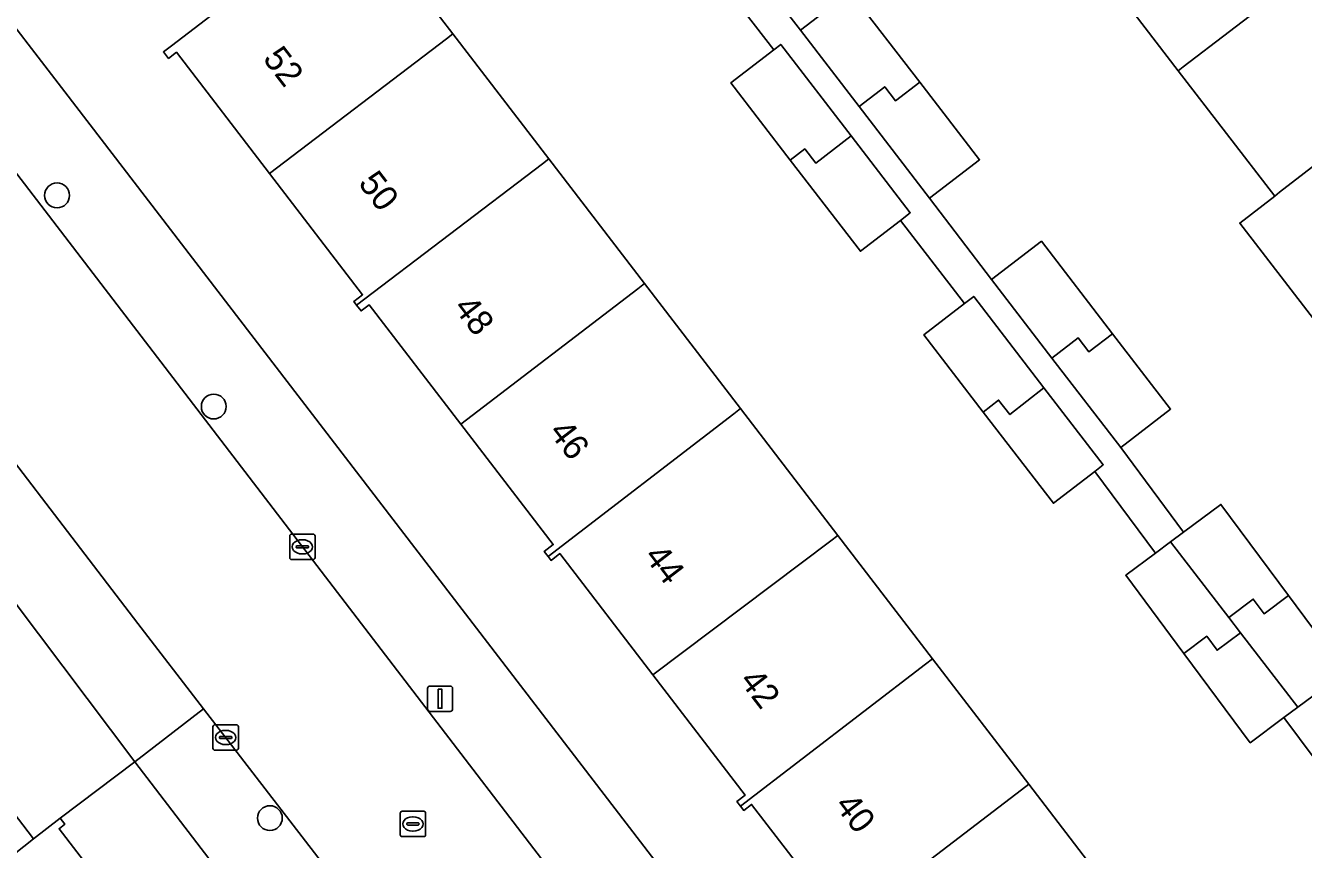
# Model space of a CAD drawing. Extents: x 159352 to 160617, y 385888 to 387323.
# Drawn here: x 159778.5 to 159828.8, y 386809.6 to 386842 of the extents above; entities that cross this region are included whole.
import ezdxf

# ---------------------------------------------------------------- set-up
doc = ezdxf.new("R2010")
doc.units = 0
for name, color, linetype in [('IMGEO_Boom', 7, 'Continuous'), ('IMGEO_Erf', 7, 'Continuous'), ('IMGEO_Kolk', 7, 'Continuous'), ('IMGEO_Lichtmast', 7, 'Continuous'), ('IMGEO_Pand', 7, 'Continuous'), ('IMGEO_Pand_nummerreeks', 7, 'Continuous'), ('IMGEO_Rijbaan_lokaal_open', 7, 'Continuous'), ('IMGEO_Rioolput', 7, 'Continuous'), ('IMGEO_Voetpad_open', 7, 'Continuous')]:
    doc.layers.add(name, color=color, linetype=linetype)

msp = doc.modelspace()

# ---------------------------------------------------------------- linework, layer by layer
at = {"layer": 'IMGEO_Boom'}
for centre in [(159779.736, 386835.321), (159785.909, 386827.01), (159788.12, 386810.804)]:
    msp.add_circle(centre, 0.489, dxfattribs=at)
at = {"layer": 'IMGEO_Erf'}
for points in [[(159791.437, 386846.74), (159795.328, 386841.675), (159799.108, 386836.754), (159802.876, 386831.85), (159806.657, 386826.927), (159810.49, 386821.938), (159814.228, 386817.072), (159818.017, 386812.139), (159821.794, 386807.223)], [(159806.511, 386845.062), (159809.022, 386841.823), (159810.988, 386843.337), (159813.729, 386839.776), (159816.077, 386836.725), (159814.111, 386835.212), (159816.552, 386832.004), (159818.518, 386833.518), (159821.32, 386829.877), (159823.607, 386826.906), (159821.641, 386825.393), (159824.118, 386822.062), (159825.585, 386823.153), (159828.251, 386819.568), (159830.489, 386816.56)], [(159830.118, 386829.314), (159826.329, 386834.229), (159827.707, 386835.291), (159823.908, 386840.229), (159820.129, 386845.141)], [(159830.572, 386811.404), (159828.073, 386814.763), (159826.742, 386813.773), (159824.126, 386817.289), (159821.837, 386820.365), (159823.013, 386821.24), (159820.62, 386824.456), (159818.989, 386823.199), (159816.223, 386826.789), (159813.883, 386829.826), (159815.484, 386831.06), (159812.961, 386834.334), (159811.385, 386833.12), (159808.621, 386836.707), (159806.279, 386839.747), (159807.97, 386841.05), (159805.621, 386844.098)], [(159776.844, 386843.563), (159780.044, 386839.397), (159826.261, 386779.223), (159829.436, 386781.584)], [(159810.753, 386806.59), (159807.098, 386811.348), (159806.788, 386811.11), (159806.656, 386811.281), (159806.52, 386811.458), (159806.846, 386811.709), (159803.204, 386816.449), (159799.542, 386821.217), (159799.198, 386820.953), (159799.078, 386821.109), (159798.93, 386821.302), (159799.281, 386821.571), (159795.638, 386826.313), (159792.027, 386831.014), (159791.711, 386830.772), (159791.535, 386831.001), (159791.426, 386831.143), (159791.773, 386831.409), (159788.104, 386836.185), (159784.44, 386840.955), (159784.127, 386840.714), (159783.928, 386840.972), (159784.242, 386841.213), (159787.098, 386843.407)], [(159809.626, 386777.994), (159782.799, 386813.025), (159779.858, 386810.799), (159780.04, 386810.562), (159779.813, 386810.388), (159783.424, 386805.682)]]:
    msp.add_lwpolyline(points, dxfattribs=at)
at = {"layer": 'IMGEO_Kolk'}
for p, q in [((159788.9, 386821.059), (159788.9, 386821.911)), ((159788.975, 386821.985), (159789.827, 386821.985)), ((159789.901, 386821.911), (159789.901, 386821.059)), ((159789.159, 386821.479), (159789.159, 386821.491)), ((159789.597, 386821.442), (159789.199, 386821.442)), ((159789.202, 386821.528), (159789.6, 386821.528)), ((159789.388, 386821.765), (159789.413, 386821.765)), ((159789.643, 386821.491), (159789.643, 386821.479)), ((159789.827, 386820.985), (159788.975, 386820.985)), ((159789.411, 386821.205), (159789.386, 386821.205)), ((159785.878, 386813.553), (159785.878, 386814.405)), ((159785.953, 386814.479), (159786.805, 386814.479)), ((159786.879, 386814.405), (159786.879, 386813.553)), ((159786.137, 386813.973), (159786.137, 386813.985)), ((159786.575, 386813.936), (159786.177, 386813.936)), ((159786.18, 386814.022), (159786.578, 386814.022)), ((159786.366, 386814.259), (159786.391, 386814.259)), ((159786.621, 386813.985), (159786.621, 386813.973)), ((159786.805, 386813.479), (159785.953, 386813.479)), ((159786.389, 386813.699), (159786.364, 386813.699))]:
    msp.add_line(p, q, dxfattribs=at)
for points in [[(159788.9, 386821.059), (159788.9, 386821.911)], [(159788.975, 386821.985), (159789.827, 386821.985)], [(159789.901, 386821.911), (159789.901, 386821.059)], [(159789.827, 386820.985), (159788.975, 386820.985)], [(159785.878, 386813.553), (159785.878, 386814.405)], [(159785.953, 386814.479), (159786.805, 386814.479)], [(159786.879, 386814.405), (159786.879, 386813.553)], [(159786.805, 386813.479), (159785.953, 386813.479)]]:
    msp.add_lwpolyline(points, dxfattribs=at)
for centre, radius, start, end in [((159788.977, 386821.909), 0.0765, 91.552, 178.448), ((159788.977, 386821.909), 0.0765, 91.552, 178.448), ((159789.825, 386821.909), 0.0765, 1.552, 88.448), ((159789.825, 386821.909), 0.0765, 1.552, 88.448), ((159789.199, 386821.488), 0.0403, 85.8775, 175.7526), ((159789.196, 386821.478), 0.0366, 178.938, 274.7102), ((159789.6, 386821.485), 0.043, 264.8664, 352.4533), ((159789.604, 386821.49), 0.0386, 1.7309, 96.639), ((159788.977, 386821.061), 0.0765, 181.552, 268.448), ((159788.977, 386821.061), 0.0765, 181.552, 268.448), ((159789.825, 386821.061), 0.0765, 271.552, 358.448), ((159789.825, 386821.061), 0.0765, 271.552, 358.448), ((159785.955, 386814.403), 0.0765, 91.552, 178.448), ((159785.955, 386814.403), 0.0765, 91.552, 178.448), ((159786.803, 386814.403), 0.0765, 1.552, 88.448), ((159786.803, 386814.403), 0.0765, 1.552, 88.448), ((159786.177, 386813.982), 0.0403, 85.8775, 175.7526), ((159786.174, 386813.972), 0.0366, 178.938, 274.7102), ((159786.578, 386813.979), 0.043, 264.8664, 352.4533), ((159786.582, 386813.984), 0.0386, 1.7309, 96.639), ((159785.955, 386813.555), 0.0765, 181.552, 268.448), ((159785.955, 386813.555), 0.0765, 181.552, 268.448), ((159786.803, 386813.555), 0.0765, 271.552, 358.448), ((159786.803, 386813.555), 0.0765, 271.552, 358.448)]:
    msp.add_arc(centre, radius, start, end, dxfattribs=at)
for centre, major_axis, ratio, start_param, end_param in [((159789.387, 386821.485), (-0.387, 0.002), 0.722429, 4.712389, 7.853982), ((159789.412, 386821.485), (-0.39, 0.002), 0.717154, 1.570796, 4.712389), ((159786.365, 386813.979), (-0.387, 0.002), 0.722429, 4.712389, 7.853982), ((159786.39, 386813.979), (-0.39, 0.002), 0.717154, 1.570796, 4.712389)]:
    msp.add_ellipse(centre, major_axis=major_axis, ratio=ratio, start_param=start_param, end_param=end_param, dxfattribs=at)
at = {"layer": 'IMGEO_Lichtmast'}
for p, q in [((159794.33, 386815.104), (159794.33, 386815.904)), ((159794.33, 386815.904), (159794.33, 386815.104)), ((159794.43, 386816.004), (159795.22, 386816.004)), ((159795.22, 386816.004), (159794.43, 386816.004)), ((159795.32, 386815.904), (159795.32, 386815.104)), ((159795.32, 386815.104), (159795.32, 386815.904)), ((159795.22, 386815.004), (159794.43, 386815.004)), ((159794.43, 386815.004), (159795.22, 386815.004))]:
    msp.add_line(p, q, dxfattribs=at)
msp.add_lwpolyline([(159794.75, 386815.879), (159794.9, 386815.879), (159794.9, 386815.129), (159794.75, 386815.129), (159794.75, 386815.879)], dxfattribs=at)
for centre, start, end in [((159794.43, 386815.904), 90, 180), ((159794.43, 386815.904), 90, 180), ((159795.22, 386815.904), 0, 90), ((159795.22, 386815.904), 360, 90), ((159794.43, 386815.104), 180, 270), ((159794.43, 386815.104), 180, 270), ((159795.22, 386815.104), 270, 0), ((159795.22, 386815.104), 270, 0)]:
    msp.add_arc(centre, 0.1, start, end, dxfattribs=at)
at = {"layer": 'IMGEO_Pand'}
for points in [[(159820.331, 386845.296), (159820.129, 386845.141), (159823.908, 386840.229), (159824.106, 386840.382), (159831.4, 386845.962), (159831.267, 386846.135), (159830.977, 386845.912), (159827.343, 386850.635)], [(159795.328, 386841.675), (159791.437, 386846.74), (159787.894, 386844.018), (159787.098, 386843.407), (159784.242, 386841.213), (159783.928, 386840.972), (159784.127, 386840.714), (159784.44, 386840.955), (159788.104, 386836.185), (159795.085, 386841.481)], [(159834.873, 386840.816), (159831.189, 386845.605), (159831.494, 386845.84), (159831.4, 386845.962), (159824.106, 386840.382), (159823.908, 386840.229), (159827.707, 386835.291), (159827.899, 386835.445)], [(159810.988, 386843.337), (159809.022, 386841.823), (159811.33, 386838.824), (159812.344, 386839.599), (159812.768, 386839.042), (159813.729, 386839.776)], [(159795.085, 386841.481), (159788.104, 386836.185), (159791.773, 386831.409), (159791.426, 386831.143), (159791.535, 386831.001), (159798.856, 386836.56), (159799.108, 386836.754), (159795.328, 386841.675)], [(159808.245, 386841.262), (159807.97, 386841.05), (159806.279, 386839.747), (159808.621, 386836.707), (159809.194, 386837.151), (159809.633, 386836.586), (159811.019, 386837.661)], [(159826.329, 386834.229), (159830.118, 386829.314), (159831.489, 386830.375), (159831.68, 386830.523), (159838.937, 386836.112), (159838.862, 386836.21), (159838.582, 386835.995), (159834.873, 386840.816), (159827.899, 386835.445), (159827.707, 386835.291)], [(159814.111, 386835.212), (159816.077, 386836.725), (159813.729, 386839.776), (159812.768, 386839.042), (159812.344, 386839.599), (159811.33, 386838.824)], [(159811.019, 386837.661), (159809.633, 386836.586), (159809.194, 386837.151), (159808.621, 386836.707), (159811.385, 386833.12), (159812.961, 386834.334), (159813.351, 386834.635)], [(159802.876, 386831.85), (159799.108, 386836.754), (159798.856, 386836.56), (159791.535, 386831.001), (159791.711, 386830.772), (159792.027, 386831.014), (159795.638, 386826.313), (159802.621, 386831.647)], [(159818.518, 386833.518), (159816.552, 386832.004), (159818.932, 386828.912), (159819.966, 386829.709), (159820.389, 386829.16), (159821.32, 386829.877)], [(159806.657, 386826.927), (159802.876, 386831.85), (159802.621, 386831.647), (159795.638, 386826.313), (159799.281, 386821.571), (159798.93, 386821.302), (159799.078, 386821.109), (159806.393, 386826.726)], [(159815.849, 386831.341), (159815.484, 386831.06), (159813.883, 386829.826), (159816.223, 386826.789), (159816.827, 386827.264), (159817.274, 386826.695), (159818.616, 386827.75)], [(159821.641, 386825.393), (159823.607, 386826.906), (159821.32, 386829.877), (159820.389, 386829.16), (159819.966, 386829.709), (159818.932, 386828.912)], [(159818.616, 386827.75), (159817.274, 386826.695), (159816.827, 386827.264), (159816.223, 386826.789), (159818.989, 386823.199), (159820.62, 386824.456), (159820.955, 386824.714)], [(159806.393, 386826.726), (159799.078, 386821.109), (159799.198, 386820.953), (159799.542, 386821.217), (159803.204, 386816.449), (159810.225, 386821.726), (159810.49, 386821.938), (159806.657, 386826.927)], [(159825.585, 386823.153), (159824.118, 386822.062), (159823.607, 386821.682), (159825.896, 386818.709), (159826.863, 386819.427), (159827.289, 386818.853), (159828.251, 386819.568)], [(159814.228, 386817.072), (159810.49, 386821.938), (159810.225, 386821.726), (159803.204, 386816.449), (159806.846, 386811.709), (159806.52, 386811.458), (159806.656, 386811.281), (159813.953, 386816.861)], [(159823.607, 386821.682), (159823.013, 386821.24), (159821.837, 386820.365), (159824.126, 386817.289), (159825.027, 386817.962), (159825.437, 386817.414), (159826.361, 386818.105), (159825.896, 386818.709)], [(159828.251, 386819.568), (159827.289, 386818.853), (159826.863, 386819.427), (159825.896, 386818.709), (159826.361, 386818.105), (159828.62, 386815.17), (159829.224, 386815.619), (159830.489, 386816.56)], [(159826.361, 386818.105), (159825.437, 386817.414), (159825.027, 386817.962), (159824.126, 386817.289), (159826.742, 386813.773), (159828.073, 386814.763), (159828.62, 386815.17)], [(159813.953, 386816.861), (159806.656, 386811.281), (159806.788, 386811.11), (159807.098, 386811.348), (159810.753, 386806.59), (159817.737, 386811.924), (159818.017, 386812.139), (159814.228, 386817.072)], [(159778.809, 386809.994), (159776.985, 386812.371), (159772.155, 386808.656), (159772.885, 386807.704), (159774.03, 386806.212)], [(159821.794, 386807.223), (159818.017, 386812.139), (159817.737, 386811.924), (159810.753, 386806.59), (159814.433, 386801.799), (159814.125, 386801.562), (159814.229, 386801.426), (159821.508, 386807.004)], [(159783.741, 386805.723), (159783.644, 386805.85), (159783.424, 386805.682), (159779.813, 386810.388), (159780.04, 386810.562), (159779.858, 386810.799), (159778.809, 386809.994), (159774.03, 386806.212), (159770.783, 386803.522), (159774.491, 386798.659), (159776.268, 386800.016)]]:
    msp.add_lwpolyline(points, close=True, dxfattribs=at)
at = {"layer": 'IMGEO_Rijbaan_lokaal_open'}
msp.add_lwpolyline([(159774.932, 386828.892), (159782.922, 386818.462), (159785.509, 386815.108), (159796.462, 386800.907), (159812.861, 386779.458), (159818.374, 386783.693), (159774.826, 386840.493), (159769.269, 386836.285)], close=True, dxfattribs=at)
at = {"layer": 'IMGEO_Rioolput'}
for p, q in [((159793.253, 386810.15), (159793.253, 386811.002)), ((159793.328, 386811.076), (159794.18, 386811.076)), ((159793.741, 386810.856), (159793.766, 386810.856)), ((159794.254, 386811.002), (159794.254, 386810.15)), ((159793.512, 386810.57), (159793.512, 386810.582)), ((159793.95, 386810.533), (159793.552, 386810.533)), ((159793.555, 386810.619), (159793.953, 386810.619)), ((159793.764, 386810.296), (159793.739, 386810.296)), ((159793.996, 386810.582), (159793.996, 386810.57)), ((159794.18, 386810.076), (159793.328, 386810.076))]:
    msp.add_line(p, q, dxfattribs=at)
for points in [[(159793.253, 386810.15), (159793.253, 386811.002)], [(159793.328, 386811.076), (159794.18, 386811.076)], [(159794.254, 386811.002), (159794.254, 386810.15)], [(159794.18, 386810.076), (159793.328, 386810.076)]]:
    msp.add_lwpolyline(points, dxfattribs=at)
for centre, radius, start, end in [((159793.33, 386811), 0.0765, 91.552, 178.448), ((159793.33, 386811), 0.0765, 91.552, 178.448), ((159794.178, 386811), 0.0765, 1.552, 88.448), ((159794.178, 386811), 0.0765, 1.552, 88.448), ((159793.552, 386810.579), 0.0403, 85.8775, 175.7526), ((159793.549, 386810.569), 0.0366, 178.938, 274.7102), ((159793.953, 386810.576), 0.043, 264.8664, 352.4533), ((159793.957, 386810.581), 0.0386, 1.7309, 96.639), ((159793.33, 386810.152), 0.0765, 181.552, 268.448), ((159793.33, 386810.152), 0.0765, 181.552, 268.448), ((159794.178, 386810.152), 0.0765, 271.552, 358.448), ((159794.178, 386810.152), 0.0765, 271.552, 358.448)]:
    msp.add_arc(centre, radius, start, end, dxfattribs=at)
for centre, major_axis, ratio, start_param, end_param in [((159793.74, 386810.576), (-0.387, 0.002), 0.722429, 4.712389, 7.853982), ((159793.765, 386810.576), (-0.39, 0.002), 0.717154, 1.570796, 4.712389)]:
    msp.add_ellipse(centre, major_axis=major_axis, ratio=ratio, start_param=start_param, end_param=end_param, dxfattribs=at)
at = {"layer": 'IMGEO_Voetpad_open'}
for points in [[(159805.621, 386844.098), (159807.97, 386841.05), (159808.245, 386841.262), (159811.019, 386837.661), (159813.351, 386834.635), (159812.961, 386834.334), (159815.484, 386831.06), (159815.849, 386831.341), (159818.616, 386827.75), (159820.955, 386824.714), (159820.62, 386824.456), (159823.013, 386821.24), (159823.607, 386821.682), (159824.118, 386822.062), (159821.641, 386825.393), (159818.932, 386828.912), (159816.552, 386832.004), (159814.111, 386835.212), (159811.33, 386838.824), (159809.022, 386841.823), (159806.511, 386845.062)], [(159780.044, 386839.397), (159776.844, 386843.563), (159776.777, 386844.356), (159773.867, 386842.338)], [(159774.826, 386840.493), (159818.374, 386783.693), (159823.826, 386776.582), (159828.052, 386771.09), (159836.607, 386759.97), (159844.235, 386750), (159851.289, 386740.779)], [(159857.237, 386738.662), (159854.412, 386742.331), (159854.256, 386742.59), (159848.571, 386750), (159828.034, 386776.771), (159826.261, 386779.223), (159780.044, 386839.397)], [(159796.462, 386800.907), (159785.509, 386815.108), (159782.799, 386813.025), (159809.626, 386777.994), (159811.663, 386775.334), (159813.561, 386773.039)]]:
    msp.add_lwpolyline(points, dxfattribs=at)
for points in [[(159774.932, 386828.892), (159772.356, 386826.86), (159782.799, 386813.025), (159785.509, 386815.108), (159782.922, 386818.462)], [(159768.199, 386823.818), (159769.956, 386821.529), (159771.713, 386819.239), (159773.471, 386816.95), (159775.228, 386814.66), (159776.985, 386812.371), (159778.809, 386809.994), (159779.858, 386810.799), (159782.799, 386813.025), (159772.356, 386826.86)], [(159839.318, 386802.501), (159835.815, 386806.95), (159834.059, 386809.229), (159831.719, 386812.265), (159829.224, 386815.619), (159828.62, 386815.17), (159828.073, 386814.763), (159830.572, 386811.404), (159830.922, 386811.674), (159833.714, 386808.051), (159836.028, 386805.047), (159835.681, 386804.779), (159838.147, 386801.579), (159840.903, 386798.003), (159843.253, 386794.952), (159844.577, 386793.233), (159845.755, 386794.14), (159844.407, 386795.89), (159841.662, 386799.456)]]:
    msp.add_lwpolyline(points, close=True, dxfattribs=at)

# ---------------------------------------------------------------- texts
at = {"layer": 'IMGEO_Pand_nummerreeks'}
for s, p in [('52', (159787.813, 386840.697)), ('50', (159791.571, 386835.794)), ('48', (159795.326, 386830.896)), ('46', (159799.079, 386826.001)), ('44', (159802.834, 386821.103)), ('42', (159806.588, 386816.207)), ('40', (159810.345, 386811.304))]:
    msp.add_text(s, height=1, rotation=307.4741, dxfattribs=at).set_placement(p)

doc.saveas('drawing.dxf')
